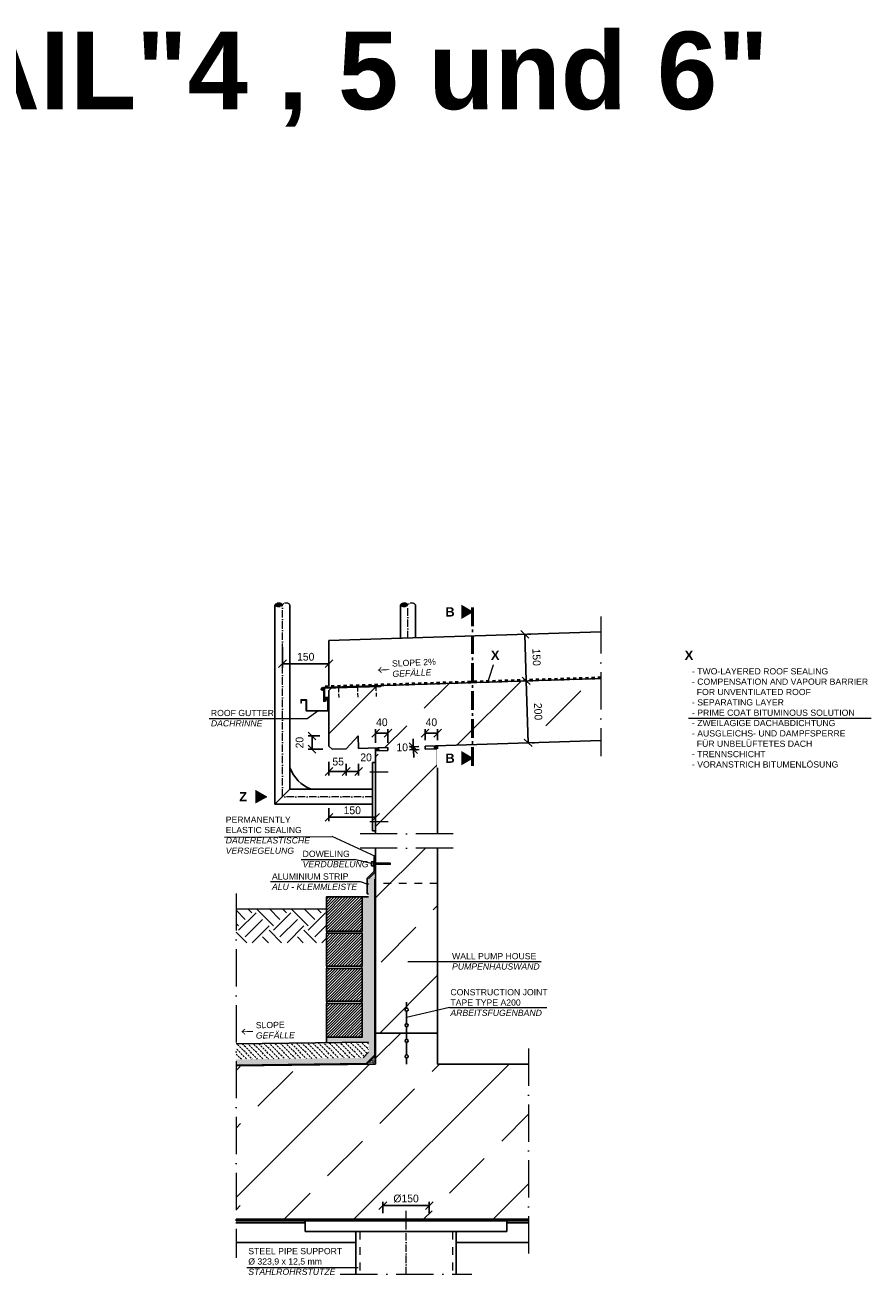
# Model space of a CAD drawing. Header units: millimetres. Extents: x 58700 to 76644, y 972 to 11123.
# Tile 274 of 285: x 63103 to 65830, y 7095 to 11123. Entities that reach past the tile are written whole.
import ezdxf

# ---------------------------------------------------------------- set-up
doc = ezdxf.new("R2010")
doc.units = ezdxf.units.MM
for name, pattern in [('ACAD_ISO10W100', [18, 12, -3, 0, -3]), ('JIS_02_1.0', [2, 1, -1]), ('MITTE2', [28.575, 19.05, -3.175, 3.175, -3.175])]:
    doc.linetypes.add(name, pattern=pattern)
doc.layers.add('0_0_1_im Papierbereich gezeichnet', color=7, linetype='Continuous')
doc.layers.add('Bemaßung', color=7, linetype='Continuous', lineweight=13)
doc.layers.add('Beschriftung', color=7, linetype='Continuous', lineweight=15)
doc.styles.add('LBB3.5M1000', font='isocp.shx', dxfattribs={"height": 3.5})
doc.dimstyles.new('DIN', dxfattribs={"dimtxt": 2.5, "dimasz": 2.5, "dimexe": 1.25, "dimexo": 0.625, "dimtad": 1, "dimtih": 1, "dimdec": 4, "dimdsep": 46, "dimlunit": 6, "dimtxsty": 'Standard', "dimcen": 2.5, "dimadec": 0, "dimazin": 0, "dimtfac": 1, "dimtdec": 4, "dimtmove": 0, "dimatfit": 3, "dimfxl": 0, "dimtvp": 1, "dimtolj": 1, "dimtzin": 0, "dimarcsym": 0})
pattern_1 = [(45, (27543.5, 66811.9), (-224.5064, 224.5064), []), (45, (27768, 66811.9), (-224.5064, 224.5064), [158.75, -79.375])]
pattern_2 = [(45, (151128.5, 66811.9), (-224.5064, 224.5064), []), (45, (151353, 66811.9), (-224.5064, 224.5064), [158.75, -79.375])]

# ---------------------------------------------------------------- blocks, each defined once
blk = doc.blocks.new('_Oblique')
at = {"color": 0, "linetype": 'ByBlock', "lineweight": -2}
blk.add_line((-0.5, -0.5), (0.5, 0.5), dxfattribs=at)
blk = doc.blocks.new('*D31')
at = {"layer": 'Bemaßung', "color": 0, "lineweight": -2, "transparency": 16777216}
for p, q in [((64256.2, 7294.8), (64256.2, 7331.2)), ((64256.2, 7318.7), (64406.2, 7318.7)), ((64406.2, 7294.8), (64406.2, 7331.2))]:
    blk.add_line(p, q, dxfattribs=at)
at = {"layer": 'DEFPOINTS', "color": 0, "transparency": 16777216}
for p in [(64406.2, 7318.7), (64256.2, 7274.8), (64406.2, 7274.8)]:
    blk.add_point(p, dxfattribs=at)
at = {"layer": 'Bemaßung', "color": 0, "lineweight": -2, "transparency": 16777216, "xscale": 25, "yscale": 25, "zscale": 25, "rotation": 180}
blk.add_blockref('_Oblique', (64256.2, 7318.7), dxfattribs=at)
at = {"layer": 'Bemaßung', "color": 0, "lineweight": -2, "transparency": 16777216, "xscale": 25, "yscale": 25, "zscale": 25}
blk.add_blockref('_Oblique', (64406.2, 7318.7), dxfattribs=at)
at = {"layer": 'Bemaßung', "color": 0, "transparency": 16777216, "insert": (64331.2, 7341.2), "char_height": 25, "attachment_point": 5}
blk.add_mtext('\\A1;%%c150', dxfattribs=at)
blk = doc.blocks.new('*D36')
at = {"layer": 'Bemaßung', "color": 0, "lineweight": -2, "transparency": 16777216}
for p, q in [((63932.7, 9118.1), (63932.7, 9052.3)), ((63932.7, 9064.8), (64082.7, 9064.8)), ((64082.7, 9093.9), (64082.7, 9052.3))]:
    blk.add_line(p, q, dxfattribs=at)
at = {"layer": 'DEFPOINTS', "color": 0, "transparency": 16777216}
for p in [(63932.7, 9138.1), (64082.7, 9113.9), (64082.7, 9064.8)]:
    blk.add_point(p, dxfattribs=at)
at = {"layer": 'Bemaßung', "color": 0, "lineweight": -2, "transparency": 16777216, "xscale": 25, "yscale": 25, "zscale": 25, "rotation": 180}
blk.add_blockref('_Oblique', (63932.7, 9064.8), dxfattribs=at)
at = {"layer": 'Bemaßung', "color": 0, "lineweight": -2, "transparency": 16777216, "xscale": 25, "yscale": 25, "zscale": 25}
blk.add_blockref('_Oblique', (64082.7, 9064.8), dxfattribs=at)
at = {"layer": 'Bemaßung', "color": 0, "transparency": 16777216, "insert": (64007.7, 9087.3), "char_height": 25, "attachment_point": 5}
blk.add_mtext('\\A1;150', dxfattribs=at)
blk = doc.blocks.new('*D37')
at = {"layer": 'Bemaßung', "color": 0, "lineweight": -2, "transparency": 16777216}
for p, q in [((64354.6, 8797.9), (64353.8, 8822.9)), ((64372.6, 8798.5), (64342.1, 8797.5)), ((64373, 8788.5), (64342.4, 8787.5)), ((64354.6, 8797.9), (64354.9, 8787.9)), ((64354.9, 8787.9), (64355.7, 8762.9))]:
    blk.add_line(p, q, dxfattribs=at)
at = {"layer": 'DEFPOINTS', "color": 0, "transparency": 16777216}
for p in [(64354.9, 8787.9), (64392.6, 8799.1), (64393, 8789.1)]:
    blk.add_point(p, dxfattribs=at)
at = {"layer": 'Bemaßung', "color": 0, "lineweight": -2, "transparency": 16777216, "xscale": 25, "yscale": 25, "zscale": 25}
for p, rotation in [((64354.6, 8797.9), 271.8477958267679), ((64354.9, 8787.9), 91.84779582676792)]:
    blk.add_blockref('_Oblique', p, dxfattribs=dict(at, rotation=rotation))
at = {"layer": 'Bemaßung', "color": 0, "transparency": 16777216, "insert": (64318.7, 8795.4), "char_height": 25, "attachment_point": 5}
blk.add_mtext('\\A1;10', dxfattribs=at)
blk = doc.blocks.new('*D38')
at = {"layer": 'Bemaßung', "color": 0, "lineweight": -2, "transparency": 16777216}
for p, q in [((64392.6, 8819.1), (64392.6, 8853.7)), ((64392.6, 8841.2), (64432.9, 8841.2)), ((64432.9, 8819.1), (64432.9, 8853.7))]:
    blk.add_line(p, q, dxfattribs=at)
at = {"layer": 'DEFPOINTS', "color": 0, "transparency": 16777216}
for p in [(64432.9, 8841.2), (64392.6, 8799.1), (64432.9, 8799.1)]:
    blk.add_point(p, dxfattribs=at)
at = {"layer": 'Bemaßung', "color": 0, "lineweight": -2, "transparency": 16777216, "xscale": 25, "yscale": 25, "zscale": 25, "rotation": 180}
blk.add_blockref('_Oblique', (64392.6, 8841.2), dxfattribs=at)
at = {"layer": 'Bemaßung', "color": 0, "lineweight": -2, "transparency": 16777216, "xscale": 25, "yscale": 25, "zscale": 25}
blk.add_blockref('_Oblique', (64432.9, 8841.2), dxfattribs=at)
at = {"layer": 'Bemaßung', "color": 0, "transparency": 16777216, "insert": (64412.8, 8876.2), "char_height": 25, "attachment_point": 5}
blk.add_mtext('\\A1;40', dxfattribs=at)
blk = doc.blocks.new('*D39')
at = {"layer": 'Bemaßung', "color": 0, "lineweight": -2, "transparency": 16777216}
for p, q in [((64232.9, 8810.3), (64232.9, 8853.7)), ((64232.9, 8841.2), (64272.8, 8841.2)), ((64272.8, 8810.3), (64272.8, 8853.7))]:
    blk.add_line(p, q, dxfattribs=at)
at = {"layer": 'DEFPOINTS', "color": 0, "transparency": 16777216}
for p in [(64272.8, 8841.2), (64232.9, 8790.3), (64272.8, 8790.3)]:
    blk.add_point(p, dxfattribs=at)
at = {"layer": 'Bemaßung', "color": 0, "lineweight": -2, "transparency": 16777216, "xscale": 25, "yscale": 25, "zscale": 25, "rotation": 180}
blk.add_blockref('_Oblique', (64232.9, 8841.2), dxfattribs=at)
at = {"layer": 'Bemaßung', "color": 0, "lineweight": -2, "transparency": 16777216, "xscale": 25, "yscale": 25, "zscale": 25}
blk.add_blockref('_Oblique', (64272.8, 8841.2), dxfattribs=at)
at = {"layer": 'Bemaßung', "color": 0, "transparency": 16777216, "insert": (64253.1, 8876.2), "char_height": 25, "attachment_point": 5}
blk.add_mtext('\\A1;40', dxfattribs=at)
blk = doc.blocks.new('*D40')
at = {"layer": 'Bemaßung', "color": 0, "lineweight": -2, "transparency": 16777216}
for p, q in [((64718.4, 9009.7), (64724.8, 8809.8)), ((64738.4, 9010.4), (64730.9, 9010.1)), ((64744.8, 8810.5), (64737.3, 8810.3))]:
    blk.add_line(p, q, dxfattribs=at)
at = {"layer": 'DEFPOINTS', "color": 0, "transparency": 16777216}
for p in [(64718.4, 9009.7), (64724.8, 8809.8), (64724.8, 8809.8)]:
    blk.add_point(p, dxfattribs=at)
at = {"layer": 'Bemaßung', "color": 0, "lineweight": -2, "transparency": 16777216, "xscale": 25, "yscale": 25, "zscale": 25}
for p, rotation in [((64718.4, 9009.7), 91.84779582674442), ((64724.8, 8809.8), 271.8477958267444)]:
    blk.add_blockref('_Oblique', p, dxfattribs=dict(at, rotation=rotation))
at = {"layer": 'Bemaßung', "color": 0, "transparency": 16777216, "insert": (64757, 8910.9), "char_height": 25, "attachment_point": 5, "rotation": 271.8478}
blk.add_mtext('\\A1;200', dxfattribs=at)
blk = doc.blocks.new('*D41')
at = {"layer": 'Bemaßung', "color": 0, "lineweight": -2, "transparency": 16777216}
for p, q in [((64718.4, 9009.7), (64713.6, 9159.7)), ((64733.5, 9160.3), (64726, 9160.1)), ((64738.4, 9010.4), (64730.9, 9010.1))]:
    blk.add_line(p, q, dxfattribs=at)
at = {"layer": 'DEFPOINTS', "color": 0, "transparency": 16777216}
for p in [(64713.6, 9159.7), (64713.6, 9159.7), (64718.4, 9009.7)]:
    blk.add_point(p, dxfattribs=at)
at = {"layer": 'Bemaßung', "color": 0, "lineweight": -2, "transparency": 16777216, "xscale": 25, "yscale": 25, "zscale": 25}
for p, rotation in [((64713.6, 9159.7), 91.84779582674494), ((64718.4, 9009.7), 271.8477958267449)]:
    blk.add_blockref('_Oblique', p, dxfattribs=dict(at, rotation=rotation))
at = {"layer": 'Bemaßung', "color": 0, "transparency": 16777216, "insert": (64751.6, 9085.9), "char_height": 25, "attachment_point": 5, "rotation": 271.8478}
blk.add_mtext('\\A1;150', dxfattribs=at)
blk = doc.blocks.new('*D42')
at = {"layer": 'Bemaßung', "color": 0, "lineweight": -2, "transparency": 16777216}
for p, q in [((64082.7, 8599.1), (64082.7, 8557.5)), ((64232.9, 8599.1), (64232.9, 8557.5)), ((64082.7, 8570), (64232.9, 8570))]:
    blk.add_line(p, q, dxfattribs=at)
at = {"layer": 'DEFPOINTS', "color": 0, "transparency": 16777216}
for p in [(64082.7, 8799.1), (64232.9, 8799.1), (64232.9, 8570)]:
    blk.add_point(p, dxfattribs=at)
at = {"layer": 'Bemaßung', "color": 0, "lineweight": -2, "transparency": 16777216, "xscale": 25, "yscale": 25, "zscale": 25, "rotation": 180}
blk.add_blockref('_Oblique', (64082.7, 8570), dxfattribs=at)
at = {"layer": 'Bemaßung', "color": 0, "lineweight": -2, "transparency": 16777216, "xscale": 25, "yscale": 25, "zscale": 25}
blk.add_blockref('_Oblique', (64232.9, 8570), dxfattribs=at)
at = {"layer": 'Bemaßung', "color": 0, "transparency": 16777216, "insert": (64157.8, 8592.5), "char_height": 25, "attachment_point": 5}
blk.add_mtext('\\A1;150', dxfattribs=at)
blk = doc.blocks.new('*D43')
at = {"layer": 'Bemaßung', "color": 0, "lineweight": -2, "transparency": 16777216}
for p, q in [((64082.7, 8749.1), (64082.7, 8705.2)), ((64082.7, 8717.7), (64138, 8717.7)), ((64138, 8740.9), (64138, 8705.2))]:
    blk.add_line(p, q, dxfattribs=at)
at = {"layer": 'DEFPOINTS', "color": 0, "transparency": 16777216}
for p in [(64082.7, 8799.1), (64138, 8790.9), (64138, 8717.7)]:
    blk.add_point(p, dxfattribs=at)
at = {"layer": 'Bemaßung', "color": 0, "lineweight": -2, "transparency": 16777216, "xscale": 25, "yscale": 25, "zscale": 25, "rotation": 180}
blk.add_blockref('_Oblique', (64082.7, 8717.7), dxfattribs=at)
at = {"layer": 'Bemaßung', "color": 0, "lineweight": -2, "transparency": 16777216, "xscale": 25, "yscale": 25, "zscale": 25}
blk.add_blockref('_Oblique', (64138, 8717.7), dxfattribs=at)
at = {"layer": 'Bemaßung', "color": 0, "transparency": 16777216, "insert": (64112.3, 8749.5), "char_height": 25, "attachment_point": 5}
blk.add_mtext('\\A1;55', dxfattribs=at)
blk = doc.blocks.new('*D44')
at = {"layer": 'Bemaßung', "color": 0, "lineweight": -2, "transparency": 16777216}
for p, q in [((64138, 8742.2), (64138, 8705.2)), ((64178, 8742.2), (64178, 8705.2)), ((64178, 8717.7), (64138, 8717.7))]:
    blk.add_line(p, q, dxfattribs=at)
at = {"layer": 'DEFPOINTS', "color": 0, "transparency": 16777216}
for p in [(64138, 8792.2), (64178, 8792.2), (64138, 8717.7)]:
    blk.add_point(p, dxfattribs=at)
at = {"layer": 'Bemaßung', "color": 0, "lineweight": -2, "transparency": 16777216, "xscale": 25, "yscale": 25, "zscale": 25, "rotation": 180}
blk.add_blockref('_Oblique', (64138, 8717.7), dxfattribs=at)
at = {"layer": 'Bemaßung', "color": 0, "lineweight": -2, "transparency": 16777216, "xscale": 25, "yscale": 25, "zscale": 25}
blk.add_blockref('_Oblique', (64178, 8717.7), dxfattribs=at)
at = {"layer": 'Bemaßung', "color": 0, "transparency": 16777216, "insert": (64202.3, 8763), "char_height": 25, "attachment_point": 5}
blk.add_mtext('\\A1;20', dxfattribs=at)
blk = doc.blocks.new('*D45')
at = {"layer": 'Bemaßung', "color": 0, "lineweight": -2, "transparency": 16777216}
for p, q in [((64052.7, 8832.2), (64015.5, 8832.2)), ((64028, 8832.2), (64028, 8789.5)), ((64063, 8789.5), (64015.5, 8789.5))]:
    blk.add_line(p, q, dxfattribs=at)
at = {"layer": 'DEFPOINTS', "color": 0, "transparency": 16777216}
for p in [(64082.7, 8832.2), (64028, 8789.5), (64093, 8789.5)]:
    blk.add_point(p, dxfattribs=at)
at = {"layer": 'Bemaßung', "color": 0, "lineweight": -2, "transparency": 16777216, "xscale": 25, "yscale": 25, "zscale": 25}
for p, rotation in [((64028, 8832.2), 90), ((64028, 8789.5), 270)]:
    blk.add_blockref('_Oblique', p, dxfattribs=dict(at, rotation=rotation))
at = {"layer": 'Bemaßung', "color": 0, "transparency": 16777216, "insert": (63988, 8810.8), "char_height": 25, "attachment_point": 5, "rotation": 90}
blk.add_mtext('\\A1;20', dxfattribs=at)

msp = doc.modelspace()

# ---------------------------------------------------------------- hatches: boundary and pattern name
at = {"linetype": 'MITTE2', "lineweight": 9}
h = msp.add_hatch(dxfattribs=at)
h.set_pattern_fill('ANSI31', color=253, scale=0.5)
h.set_pattern_definition([(45, (3175.6349, 416.1536), (-1.122532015, 1.122532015), [])])
h.paths.add_polyline_path([(63908.54573, 9254.87038), (63932.69573, 9254.87038, 0.4781130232)])
h.paths.add_polyline_path([(63932.69573, 9254.87038), (63908.54573, 9254.87038, 0.4781130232)])
h = msp.add_hatch(dxfattribs=at)
h.set_pattern_fill('ANSI31', color=253, scale=0.5)
h.set_pattern_definition([(45, (3580.1334, 416.1536), (-1.122532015, 1.122532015), [])])
h.paths.add_polyline_path([(64313.04421, 9254.87038), (64337.19421, 9254.87038, 0.4781130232)])
h.paths.add_polyline_path([(64337.19421, 9254.87038), (64313.04421, 9254.87038, 0.4781130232)])
at = {"lineweight": 13}
h = msp.add_hatch(dxfattribs=at)
h.set_pattern_fill('ANSI33', color=256, scale=50, style=0)
h.set_pattern_definition([(45, (149028.05, 43944.08), (-224.5064, 224.5064), []), (45, (149252.55, 43944.08), (-224.5064, 224.5064), [158.75, -79.375])])
h.paths.add_polyline_path([(64249.82617, 8994.62907), (64249.9229, 8991.63063), (64089.46638, 8986.4541), (64082.69573, 8979.23203), (64082.69573, 8799.13838), (64093.01298, 8789.46602), (64137.98958, 8790.91703), (64176.67899, 8832.18601), (64177.96878, 8792.20681), (64272.91938, 8795.27004), (64273.24182, 8785.27524), (64272.93498, 8785.26534), (64232.93498, 8770.26274), (64232.93498, 8516.29012), (64432.93498, 8516.29012), (64432.93498, 8790.42715), (64393.17942, 8789.14458), (64392.85698, 8799.13938), (64959.39747, 8817.41672), (64959.39747, 9017.52077)])
h = msp.add_hatch(color=256)
h.dxf.hatch_style = 1
h.paths.add_polyline_path([(64242.60733, 8794.29213), (64232.93498, 8793.98009), (64232.93498, 8783.97489), (64242.92978, 8784.29733)])
h = msp.add_hatch(color=256)
h.dxf.hatch_style = 1
h.paths.add_polyline_path([(64432.93498, 8800.43235), (64422.61773, 8800.0995), (64422.94018, 8790.1047), (64432.93498, 8790.42715)])
h = msp.add_hatch(dxfattribs=at)
h.set_pattern_fill('ANSI33', color=256, scale=50, style=0)
h.set_pattern_definition(pattern_1)
edge = h.paths.add_edge_path()
edge.add_line((64432.93498, 8471.00446), (64232.93498, 8471.00446))
edge.add_line((64232.93498, 8471.00446), (64232.93498, 8099.67753))
edge.add_arc((64310.78336, 7544.04132), 561.06325, 77.42516904, 97.97560922, ccw=False)
edge.add_line((64432.93498, 8091.64606), (64432.93498, 8471.00446))
for color, points in [(250, [(64232.92758, 8444.13684), (64227.92758, 8444.13684), (64227.92758, 8396.20791), (64205.50413, 8373.78445), (64205.50413, 8323.78445), (64210.50468, 8323.78451), (64210.50413, 8371.71338), (64232.92758, 8394.13684)]), (256, [(64232.92732, 8444.13671), (64231.67936, 8445.58462), (64231.36439, 8444.68226), (64231.04942, 8443.77989)]), (254, [(63782.93498, 7789.857), (63782.93498, 7784.85637), (64194.69898, 7790.09053), (64215.51056, 7810.90211), (64215.50415, 8369.64234), (64232.92795, 8387.06614), (64229.39242, 8390.60167), (64210.50413, 8371.71338), (64210.51054, 7812.97316), (64192.60189, 7795.06451)]), (250, [(63782.93498, 7784.85637), (63782.93498, 7774.85558), (64198.89365, 7780.14307), (64225.51061, 7806.76003), (64225.5042, 8365.50025), (64232.92811, 8372.92416), (64225.85704, 8379.99523), (64215.50415, 8369.64234), (64215.51056, 7810.90211), (64194.69898, 7790.09053)]), (253, [(63782.93498, 7771.37795), (63782.93498, 7768.95395), (64203.67072, 7774.42101), (64232.93465, 7803.68494), (64232.92811, 8372.92416), (64230.50414, 8370.50019), (64230.51063, 7804.68898), (64202.65344, 7776.83179)]), (254, [(63782.93498, 7774.85558), (63782.93498, 7771.37795), (64202.65344, 7776.83179), (64230.51063, 7804.68898), (64230.50414, 8370.50019), (64225.5042, 8365.50025), (64225.51061, 7806.76003), (64198.89365, 7780.14307)])]:
    msp.add_hatch(color=color).paths.add_polyline_path(points)
h = msp.add_hatch(dxfattribs=at)
h.set_pattern_fill('ANSI31', color=256, scale=0.4, style=0)
h.set_pattern_definition([(45, (46514.8569, -1738.3126), (-0.89802561, 0.89802561), [])])
h.paths.add_polyline_path([(64227.92758, 8418.60219), (64280.43525, 8418.60219), (64280.43525, 8421.74255), (64227.92758, 8421.74255)])
h = msp.add_hatch(color=0)
edge = h.paths.add_edge_path()
edge.add_arc((64208.01812, 8354.88995), 1.21198, 0, 360)
h = msp.add_hatch(dxfattribs=at)
h.set_pattern_fill('ANSI31', color=0, scale=2, style=0)
h.set_pattern_definition([(45, (53271.4395, 1885.2426), (-4.490128, 4.490128), [])])
h.paths.add_polyline_path([(64189.50753, 8313.31713), (64074.50753, 8313.31713), (64074.50753, 8203.31713), (64189.50753, 8203.31713)])
h = msp.add_hatch()
h.set_pattern_fill('AR-SAND', color=256, scale=0.2, style=0)
h.paths.add_polyline_path([(64210.5048, 8313.31713), (64189.50753, 8313.31713), (64189.50753, 8200.31713), (64189.50753, 8087.31713), (64189.50753, 7974.31713), (64189.50753, 7861.31713), (64074.50753, 7861.31713), (64074.50753, 7843.7533), (64210.51016, 7845.5707)])
h = msp.add_hatch()
h.set_pattern_fill('EARTH', color=253, scale=12.5, angle=45, style=0)
h.set_pattern_definition([(135, (89609.51, 45824.58), (-7e-15, 112.2532), [79.375, -79.375]), (135, (89630.56, 45845.63), (-7e-15, 112.2532), [79.375, -79.375]), (135, (89651.61, 45866.675), (-7e-15, 112.2532), [79.375, -79.375]), (45, (89651.61, 45880.71), (112.2532, 7e-15), [79.375, -79.375]), (45, (89630.56, 45901.754), (112.2532, 7e-15), [79.375, -79.375]), (45, (89609.51, 45922.8), (112.2532, 7e-15), [79.375, -79.375])])
h.paths.add_polyline_path([(64074.50753, 8165.71495), (64074.50753, 8274.80274), (63782.93498, 8274.80257), (63782.93498, 8165.71478)])
h = msp.add_hatch(dxfattribs=at)
h.set_pattern_fill('ANSI31', color=0, scale=2, style=0)
h.set_pattern_definition([(45, (53271.4395, 1772.2426), (-4.490128, 4.490128), [])])
h.paths.add_polyline_path([(64189.50753, 8196.31713), (64074.50753, 8196.31713), (64074.50753, 8090.31713), (64189.50753, 8090.31713)])
h = msp.add_hatch(dxfattribs=at)
h.set_pattern_fill('ANSI33', color=256, scale=50, style=0)
h.set_pattern_definition(pattern_1)
h.paths.add_polyline_path([(64432.93498, 8091.64606, 0.0899093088), (64232.93498, 8099.67753), (64232.93498, 7874.80127), (64332.93498, 7874.80127), (64332.93498, 7894.97421, -0.4142135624), (64327.93498, 7899.97421, -0.4142135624), (64332.93498, 7904.97421), (64332.93498, 7944.97421, -0.4142135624), (64327.93498, 7949.97421, -1), (64337.93498, 7949.97421, -0.4142135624), (64332.93498, 7944.97421), (64332.93498, 7904.97421, -0.4142135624), (64337.93498, 7899.97421, -0.4142135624), (64332.93498, 7894.97421), (64332.93498, 7874.80127), (64432.93498, 7874.80127)])
h = msp.add_hatch(dxfattribs=at)
h.set_pattern_fill('ANSI31', color=0, scale=2, style=0)
h.set_pattern_definition([(45, (53271.4395, 1659.2426), (-4.490128, 4.490128), [])])
h.paths.add_polyline_path([(64189.50753, 8083.31713), (64074.50753, 8083.31713), (64074.50753, 7977.31713), (64189.50753, 7977.31713)])
h = msp.add_hatch(dxfattribs=at)
h.set_pattern_fill('ANSI31', color=0, scale=2, style=0)
h.set_pattern_definition([(45, (53271.4395, 1546.2426), (-4.490128, 4.490128), [])])
h.paths.add_polyline_path([(64189.50753, 7970.31713), (64074.50753, 7970.31713), (64074.50753, 7861.31713), (64189.50753, 7861.31713)])
h = msp.add_hatch(dxfattribs=at)
h.set_pattern_fill('ANSI33', color=256, scale=50, style=0)
h.set_pattern_definition([(45, (-55752.3, -2632.45), (-224.5064, 224.5064), []), (45, (-55527.8, -2632.45), (-224.5064, 224.5064), [158.75, -79.375])])
h.paths.add_polyline_path([(64327.93498, 7799.62834, -0.4142135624), (64332.93498, 7804.62834), (64332.93498, 7844.62834, -0.4142135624), (64327.93498, 7849.62834, -1), (64337.93498, 7849.62834, -0.4142135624), (64332.93498, 7844.62834), (64332.93498, 7804.62834, -0.4142135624), (64337.93498, 7799.62834, -1)], flags=16)
edge = h.paths.add_edge_path()
edge.add_line((64725.69421, 7274.80127), (64725.69421, 7774.80127))
edge.add_line((64725.69421, 7774.80127), (64432.93498, 7774.80127))
edge.add_line((64432.93498, 7774.80127), (64432.93498, 7874.80127))
edge.add_line((64432.93498, 7874.80127), (64232.93498, 7874.80127))
edge.add_line((64232.93498, 7874.80127), (64232.93498, 7774.80127))
edge.add_line((64232.93498, 7774.80127), (63796.78167, 7768.97294))
edge.add_arc((64310.78336, 7544.04132), 561.06325, 156.3653939, 160.18636689)
edge.add_line((63782.93498, 7734.22032), (63782.93498, 7353.86232))
edge.add_arc((64310.78336, 7544.04132), 561.06325, 199.81363311, 208.67721757)
edge.add_line((63818.54179, 7274.80127), (64725.69421, 7274.80127))
h = msp.add_hatch(dxfattribs=at)
h.set_pattern_fill('BETON_UNBEWEHRT', color=256, scale=50, angle=90, pattern_type=2)
h.set_pattern_definition([(135, (-1e-11, -74.902), (-8.8388348, -8.8388348), [6.25, -3.125])])
h.paths.add_polyline_path([(64210.51016, 7845.5707), (63782.93498, 7839.857), (63782.93498, 7789.857), (64192.60189, 7795.06451), (64210.51054, 7812.97316)])
h = msp.add_hatch()
h.set_pattern_fill('AR-SAND', color=256, scale=0.05, style=0)
h.set_pattern_definition([(37.5, (50426.4966, -1738.3126), (-0.08000156, 2.44706619), [0, -1.9304, 0, -2.159, 0, -2.06375]), (7.5, (50426.4966, -1738.3126), (2.2476164, 3.5841255), [0, -1.0414, 0, -1.7399, 0, -0.66675]), (327.5, (50424.9345, -1738.3126), (3.95496185, 0.00718592), [0, -0.635, 0, -2.286, 0, -2.9845]), (317.5, (50424.9345, -1738.3126), (3.81778226, 1.1146466), [0, -0.3175, 0, -1.4986, 0, -1.7145])])
h.paths.add_polyline_path([(64232.93465, 7803.68494), (64203.67072, 7774.42101), (64232.93498, 7774.80127)])
h = msp.add_hatch(dxfattribs=at)
h.set_pattern_fill('ANSI33', color=256, scale=50, style=0)
h.set_pattern_definition(pattern_2)
edge = h.paths.add_edge_path()
edge.add_line((63782.93498, 7768.78791), (63782.93498, 7734.22032))
edge.add_arc((64310.78336, 7544.04132), 561.06325, 156.3653939, 160.18636689, ccw=False)
edge.add_line((63796.78167, 7768.97294), (63782.93498, 7768.78791))
h = msp.add_hatch(dxfattribs=at)
h.set_pattern_fill('ANSI33', color=256, scale=50, style=0)
h.set_pattern_definition(pattern_2)
edge = h.paths.add_edge_path()
edge.add_line((63782.93498, 7353.86232), (63782.93498, 7274.80127))
edge.add_line((63782.93498, 7274.80127), (63818.54179, 7274.80127))
edge.add_arc((64310.78336, 7544.04132), 561.06325, 199.81363311, 208.67721757, ccw=False)
h = msp.add_hatch()
h.set_pattern_fill('ANSI31', color=256, angle=90)
h.set_pattern_definition([(135, (-1e-11, -83.7406), (-2.24506403, -2.24506403), [])])
h.paths.add_polyline_path([(64256.15963, 7274.80127), (63782.93498, 7274.80127), (63782.93498, 7269.80127), (64256.15963, 7269.80127)])
h.paths.add_polyline_path([(64725.69421, 7274.80127), (64406.15963, 7274.80127), (64406.15963, 7269.80127), (64725.69421, 7269.80127)])
h = msp.add_hatch(color=256)
h.dxf.hatch_style = 1
h.paths.add_polyline_path([(64006.15963, 7265.80127), (64002.15963, 7269.80127), (64006.15963, 7269.80127)])
h = msp.add_hatch(color=256)
h.dxf.hatch_style = 1
h.paths.add_polyline_path([(64656.15963, 7265.80127), (64660.15963, 7269.80127), (64656.15963, 7269.80127)])
h = msp.add_hatch(color=256)
h.dxf.hatch_style = 1
h.paths.add_polyline_path([(64169.20963, 7230.80127), (64165.20963, 7234.80127), (64169.20963, 7234.80127)])
h = msp.add_hatch(color=256)
h.dxf.hatch_style = 1
h.paths.add_polyline_path([(64493.10963, 7230.80127), (64497.10963, 7234.80127), (64493.10963, 7234.80127)])
at = {"layer": 'Beschriftung'}
h = msp.add_hatch(color=256, dxfattribs=at)
h.dxf.hatch_style = 1
h.paths.add_polyline_path([(64545.80675, 9232.04344), (64503.38296, 9207.55006), (64503.38296, 9256.53683)])
h = msp.add_hatch(color=256, dxfattribs=at)
h.dxf.hatch_style = 1
h.paths.add_polyline_path([(64545.80675, 8760.49086), (64503.38296, 8735.99747), (64503.38296, 8784.98425)])
h = msp.add_hatch(color=256, dxfattribs=at)
h.dxf.hatch_style = 1
h.paths.add_polyline_path([(63880.72278, 8636.38436), (63838.29898, 8611.89098), (63838.29898, 8660.87775)])

# ---------------------------------------------------------------- linework, layer by layer
for p, q in [((63908.54573, 8612.23436), (63908.54573, 9254.87038)), ((63956.84573, 8660.53436), (63956.84573, 9254.87038)), ((64313.04421, 9146.74661), (64313.04421, 9254.87038)), ((64361.34421, 9148.30483), (64361.34421, 9254.87038)), ((64082.69573, 9139.31527), (64959.39747, 9167.59881)), ((64082.69573, 8992.23879), (64082.69573, 9139.31527)), ((64082.69573, 8979.23203), (64089.46638, 8986.4541)), ((64959.39747, 9017.52077), (64092.36808, 8989.54927)), ((64112.5812, 8987.19981), (64112.48447, 8990.19825)), ((64115.57964, 8987.29655), (64115.48291, 8990.29499)), ((64174.08328, 8989.18395), (64173.98654, 8992.18239)), ((64177.08172, 8989.28068), (64176.98498, 8992.27912)), ((64233.40244, 8991.09766), (64233.3057, 8994.0961)), ((64236.40088, 8991.1944), (64236.30414, 8994.19284)), ((64082.69573, 8799.13838), (64082.69573, 8979.23203)), ((64176.67899, 8832.18601), (64137.98958, 8790.91703)), ((64177.96878, 8792.20681), (64176.67899, 8832.18601)), ((64082.69573, 8799.13838), (64093.01298, 8789.46602)), ((64093.01298, 8789.46602), (64137.98958, 8790.91703)), ((64177.96878, 8792.20681), (64272.61253, 8795.26014)), ((64232.93498, 8516.29012), (64232.93498, 8793.98009)), ((64232.93498, 8783.97489), (64272.91418, 8785.26467)), ((64242.92978, 8784.29733), (64242.60733, 8794.29213)), ((64272.91418, 8785.26467), (64272.59173, 8795.25947)), ((64272.61253, 8795.26014), (64272.93498, 8785.26534)), ((64959.39747, 8817.41672), (64392.63333, 8799.13217)), ((64392.63333, 8799.13217), (64392.95578, 8789.13737)), ((64392.95578, 8789.13737), (64432.93498, 8790.42715)), ((64422.61773, 8800.0995), (64422.94018, 8790.1047)), ((64432.93498, 8516.29012), (64432.93498, 8800.43235)), ((64232.93498, 8746.38436), (64222.93498, 8746.38436)), ((64222.93498, 8746.38436), (64222.93498, 8526.38436)), ((63956.84573, 8660.53436), (63908.54573, 8612.23436)), ((63956.84573, 8660.53436), (64222.93498, 8660.53436)), ((63908.54573, 8612.23436), (64222.93498, 8612.23436)), ((64232.93498, 8526.38436), (64222.93498, 8526.38436)), ((64232.93498, 7774.80127), (64232.93498, 8471.00446)), ((64432.93498, 7774.80127), (64432.93498, 8471.00446)), ((64332.93498, 7974.80127), (64332.93498, 7954.97421)), ((64332.93498, 7944.97421), (64332.93498, 7904.97421)), ((64432.93498, 7874.80127), (64232.93498, 7874.80127)), ((64332.93498, 7894.97421), (64332.93498, 7854.62834)), ((63782.93498, 7839.857), (64210.51016, 7845.5707)), ((64332.93498, 7844.62834), (64332.93498, 7804.62834)), ((64332.93498, 7794.62834), (64332.93498, 7774.80127)), ((63782.93498, 7768.78791), (64232.93498, 7774.80127)), ((64432.93498, 7774.80127), (64725.69421, 7774.80127)), ((63782.81974, 7262.80127), (64006.15963, 7262.80127)), ((63782.93498, 7274.80127), (64725.69421, 7274.80127)), ((63782.93498, 7269.80127), (64725.69421, 7269.80127)), ((64006.15963, 7234.80127), (64006.15963, 7269.80127)), ((64256.15963, 7269.80127), (64256.15963, 7274.80127)), ((64406.15963, 7269.80127), (64406.15963, 7274.80127)), ((64656.15963, 7269.80127), (64656.15963, 7234.80127)), ((64656.15963, 7262.80127), (64725.69421, 7262.80127)), ((64656.15963, 7234.80127), (64006.15963, 7234.80127)), ((64169.20963, 7234.80127), (64169.20963, 7097.51177)), ((64493.10963, 7234.80127), (64493.10963, 7097.51177)), ((63782.93498, 7199.80127), (64169.20963, 7199.80127)), ((64493.10963, 7199.80127), (64725.69421, 7199.80127))]:
    msp.add_line(p, q)
at = {"linetype": 'ACAD_ISO10W100', "lineweight": 18, "ltscale": 2}
for p, q in [((63932.69573, 8636.38436), (63932.69573, 9254.87038)), ((64337.19421, 9147.52572), (64337.19421, 9254.87038)), ((64222.93498, 8636.38436), (63932.69573, 8636.38436)), ((64331.15963, 7097.51177), (64331.15963, 7302.7846))]:
    msp.add_line(p, q, dxfattribs=at)
at = {"linetype": 'ACAD_ISO10W100', "lineweight": 18, "ltscale": 10}
for p, q in [((64959.39747, 9217.59881), (64959.39747, 8767.41672)), ((64482.93498, 8516.29012), (64182.93498, 8516.29012)), ((64482.93498, 8471.00446), (64182.93498, 8471.00446)), ((63782.93498, 8324.80257), (63782.93498, 7149.80127)), ((64725.69421, 7824.80127), (64725.69421, 7149.80127)), ((64119.20963, 7097.51177), (64543.10963, 7097.51177))]:
    msp.add_line(p, q, dxfattribs=at)
at = {"color": 0, "lineweight": 9}
for p, q in [((64615.3356, 9070.33683), (64594.92432, 9007.76333)), ((64012.42425, 8888.17262, -475.00001), (64046.86801, 8913.69039, -475.00001)), ((65830.15039, 8888.48536), (65241.62485, 8888.48536)), ((64232.92729, 8444.13684), (64093.41219, 8508.43956, -475.00001)), ((64222.98477, 8420.27612, -475.00001), (64165.40907, 8434.49891, -475.00001)), ((64182.69613, 8363.58951, -475.00001), (64208.01812, 8354.88995, -475.00001)), ((64471.73739, 7956.5824, -475.00001), (64332.93498, 7924.97421))]:
    msp.add_line(p, q, dxfattribs=at)
at = {"linetype": 'JIS_02_1.0', "lineweight": 50, "ltscale": 10}
for p in [(64057.27656, 8979.82692), (64959.39747, 9019.52181)]:
    msp.add_line(p, (64067.5155, 8990.74854), dxfattribs=at)
at = {"linetype": 'ACAD_ISO10W100', "lineweight": 9}
for p, q in [((64115.09804, 8955.7053), (64113.87075, 8993.74745)), ((64176.60011, 8957.68944), (64175.37282, 8995.73159)), ((64235.91927, 8959.60315), (64234.69198, 8997.6453))]:
    msp.add_line(p, q, dxfattribs=at)
at = {"color": 253, "linetype": 'ACAD_ISO10W100', "lineweight": 18, "ltscale": 5}
for p, q in [((64213.95607, 8716.38436), (64273.01722, 8716.38436)), ((64213.95607, 8556.38436), (64273.01722, 8556.38436))]:
    msp.add_line(p, q, dxfattribs=at)
at = {"color": 250}
for p, q in [((64232.92758, 8444.13684), (64227.92758, 8444.13684)), ((64227.92758, 8444.13684), (64227.92758, 8396.20791)), ((64232.92758, 8394.13684), (64232.92758, 8444.13684)), ((64227.92758, 8396.20791), (64205.50413, 8373.78445)), ((64232.92758, 8394.13684), (64210.50413, 8371.71338)), ((64205.50413, 8373.78445), (64205.50413, 8323.78445)), ((64205.50413, 8323.78445), (64210.50468, 8323.78451))]:
    msp.add_line(p, q, dxfattribs=at)
at = {"linetype": 'JIS_02_1.0', "lineweight": 18, "ltscale": 25}
for p, q in [((64432.93498, 8357.15774), (64232.93498, 8357.15774)), ((64181.70963, 7234.80127), (64181.70963, 7097.51177)), ((64480.60963, 7234.80127), (64480.60963, 7097.51177))]:
    msp.add_line(p, q, dxfattribs=at)
at = {"color": 0}
for p, q in [((64189.50753, 8313.31713), (64210.5048, 8313.31713)), ((64074.50753, 7861.31713), (64074.50753, 7843.7533))]:
    msp.add_line(p, q, dxfattribs=at)
at = {"color": 253, "linetype": 'ACAD_ISO10W100', "lineweight": 13, "ltscale": 25}
msp.add_line((63782.93498, 8274.80257), (64074.50753, 8274.80257), dxfattribs=at)
at = {"color": 254}
msp.add_line((64210.51054, 7812.97316), (64192.60189, 7795.06451), dxfattribs=at)
at = {"color": 253}
for p, q in [((64230.51063, 7804.68898), (64202.65344, 7776.83179)), ((64232.93498, 7803.68527), (64203.67072, 7774.42101))]:
    msp.add_line(p, q, dxfattribs=at)
msp.add_lwpolyline([(64068.36679, 8946.6185), (64068.36679, 8985.7734), (64249.9229, 8991.63063), (64249.82617, 8994.62907), (64065.78664, 8988.69172), (64065.78664, 8943.9185), (64071.43635, 8943.93925), (64076.07345, 8952.6185), (64073.37345, 8952.6185), (64069.87345, 8946.6185), (64068.36445, 8946.6185)])
for points in [[(64078.76895, 8913.64095), (64010.16895, 8913.64095), (64010.16895, 8948.64095), (63992.76895, 8948.64095), (63992.76895, 8937.94095), (63993.46895, 8937.94095), (63993.46895, 8947.94095), (64009.46895, 8947.94095), (64009.46895, 8912.94095), (64079.46895, 8912.94095), (64079.46895, 8955.64095), (64068.76895, 8955.64095), (64068.76895, 8946.94095), (64069.46895, 8946.94095), (64069.46895, 8954.94095), (64078.76895, 8954.94095)], [(64006.15963, 7265.80127), (64006.15963, 7269.80127), (64002.15963, 7269.80127)], [(64656.15963, 7265.80127), (64656.15963, 7269.80127), (64660.15963, 7269.80127)], [(64169.20963, 7230.80127), (64169.20963, 7234.80127), (64165.20963, 7234.80127)], [(64493.10963, 7230.80127), (64493.10963, 7234.80127), (64497.10963, 7234.80127)]]:
    msp.add_lwpolyline(points, close=True)
at = {"color": 0, "lineweight": 9, "elevation": -475.00001}
for points in [[(63696.15111, 8888.17262), (64012.42425, 8888.17262)], [(63745.43017, 8506.49446), (64093.41219, 8508.43956)], [(63992.78478, 8434.49891), (64165.40907, 8434.49891)], [(63893.92165, 8363.58951), (64182.69613, 8363.58951)], [(64336.7729, 8104.9885), (64766.83199, 8104.9885)], [(64471.73739, 7956.5824), (64784.91633, 7956.5824)], [(63818.15022, 7119.24035), (64176.88636, 7119.22585)]]:
    msp.add_lwpolyline(points, dxfattribs=at)
at = {"color": 253}
for points in [[(64230.51063, 7804.68898), (64230.50414, 8370.50019)], [(63782.93498, 7771.37795), (64202.65344, 7776.83179)]]:
    msp.add_lwpolyline(points, dxfattribs=at)
at = {"color": 0}
for points in [[(64189.50753, 8313.31713), (64074.50753, 8313.31713), (64074.50753, 8203.31713), (64189.50753, 8203.31713), (64189.50753, 8313.31713)], [(64189.50753, 8196.31713), (64074.50753, 8196.31713), (64074.50753, 8090.31713), (64189.50753, 8090.31713), (64189.50753, 8196.31713)], [(64189.50753, 8083.31713), (64074.50753, 8083.31713), (64074.50753, 7977.31713), (64189.50753, 7977.31713), (64189.50753, 8083.31713)], [(64189.50753, 7970.31713), (64074.50753, 7970.31713), (64074.50753, 7861.31713), (64189.50753, 7861.31713), (64189.50753, 7970.31713)]]:
    msp.add_lwpolyline(points, dxfattribs=at)
msp.add_circle((64208.01812, 8354.88995, -475.00001), 1.21198, dxfattribs=at)
for centre in [(64332.93498, 7949.97421), (64332.93498, 7899.97421), (64332.93498, 7849.62834), (64332.93498, 7799.62834)]:
    msp.add_circle(centre, 5)
at = {"color": 253, "linetype": 'MITTE2', "lineweight": 9}
for centre, start, end in [((63920.62073, 9245.12922), 38.89385859, 141.10614141), ((63920.62073, 9264.61154), 218.89385859, 321.10614141), ((63944.77073, 9245.12922), 38.89385859, 141.10614141), ((64325.11921, 9245.12922), 38.89385859, 141.10614141), ((64325.11921, 9264.61154), 218.89385859, 321.10614141), ((64349.26921, 9245.12922), 38.89385859, 141.10614141)]:
    msp.add_arc(centre, 15.51437, start, end, dxfattribs=at)
for centre, start, end in [((64071.92911, 8199.81713), 306.37876859, 53.62123141), ((64192.08595, 8199.81713), 126.3787686, 233.6212314), ((64071.92911, 8086.81713), 306.37876859, 53.62123141), ((64192.08595, 8086.81713), 126.3787686, 233.6212314), ((64071.92911, 7973.81713), 306.37876859, 53.62123141), ((64192.08595, 7973.81713), 126.3787686, 233.6212314)]:
    msp.add_arc(centre, 4.34721, start, end)
at = {"layer": '0_0_1_im Papierbereich gezeichnet'}
for points in [[(64219.91719, 8413.788), (64226.84509, 8413.788), (64226.84509, 8426.55674), (64219.91719, 8426.55674)], [(64226.84509, 8410.75814), (64227.92758, 8410.75814), (64227.92758, 8429.5866), (64226.84509, 8429.5866)], [(64227.92758, 8418.60219), (64280.43525, 8418.60219), (64280.43525, 8421.74255), (64227.92758, 8421.74255)]]:
    msp.add_lwpolyline(points, close=True, dxfattribs=at)
msp.add_lwpolyline([(63782.93498, 7771.37795), (64202.65344, 7776.83179)], dxfattribs=at)
at = {"layer": 'Beschriftung', "linetype": 'ACAD_ISO10W100', "lineweight": 50, "ltscale": 5}
msp.add_line((64545.80675, 8735.99747), (64545.80675, 9256.53683), dxfattribs=at)
at = {"layer": 'Beschriftung'}
for points in [[(64545.80675, 9232.04344), (64503.38296, 9207.55006), (64503.38296, 9256.53683)], [(64545.80675, 8760.49086), (64503.38296, 8735.99747), (64503.38296, 8784.98425)], [(63880.72278, 8636.38436), (63838.29898, 8611.89098), (63838.29898, 8660.87775)]]:
    msp.add_lwpolyline(points, close=True, dxfattribs=at)

# ---------------------------------------------------------------- texts
at = {"color": 0, "attachment_point": 1, "style": 'LBB3.5M1000'}
for s, insert, char_height, width, rotation in [('{\\fArial|b0|i0|c0|p34;SLOPE 2%\\fMS Shell Dlg|b0|i0|c0|p0;\\P\\fArial|b0|i1|c0|p34;GEFÄLLE}', (64285.39059, 9075.56937), 20, 154.9230709, 2.50625723), ('{\\fSimSun|b0|i0|c134|p2;←}', (64237.68647, 9058.76608), 30, 40.1303456, 2.50625723), ('{\\fArial|b0|i0|c0|p34;SLOPE\\fMS Shell Dlg|b0|i0|c0|p0;\\P\\fArial|b0|i1|c0|p34;GEFÄLLE}', (63846.49868, 7910.18993), 20, 97.5162368, 0.6624164), ('{\\fSimSun|b0|i0|c134|p2;←}', (63798.28811, 7893.69507), 30, 40.1303456, 0.6624164)]:
    msp.add_mtext(s, dxfattribs=dict(at, insert=insert, char_height=char_height, width=width, rotation=rotation))
at = {"color": 0, "char_height": 20, "attachment_point": 1, "style": 'LBB3.5M1000'}
for s, insert, width in [('{\\fArial|b0|i0|c0|p34;- TWO-LAYERED ROOF SEALING\\P- COMPENSATION AND VAPOUR BARRIER\\P  FOR UNVENTILATED ROOF\\P- SEPARATING LAYER\\P- PRIME COAT BITUMINOUS SOLUTION\\P- ZWEILAGIGE DACHABDICHTUNG\\P- AUSGLEICHS- UND DAMPFSPERRE\\P  FÜR UNBELÜFTETES DACH\\P- TRENNSCHICHT\\P- VORANSTRICH BITUMENLÖSUNG}', (65252.84604, 9050.55415, -475.00001), 574.8655854), ('{\\fArial|b0|i0|c0|p34;ROOF GUTTER\\P\\fArial|b0|i1|c0|p34;DACHRINNE}', (63701.91799, 8916.23172, -475.00001), 511.3464847), ('{\\fArial|b0|i0|c0|p34;PERMANENTLY \\PELASTIC SEALING\\P\\fArial|b0|i1|c0|p34;DAUERELASTISCHE \\PVERSIEGELUNG}', (63749.68494, 8572.47459, -475.00001), 284.5123031), ('{\\fArial|b0|i0|c0|p34;DOWELING\\P\\fArial|b0|i1|c0|p34;VERDÜBELUNG}', (63997.65407, 8462.34978, -475.00001), 385.7696614), ('{\\fArial|b0|i0|c0|p34;ALUMINIUM STRIP\\P\\fArial|b0|i1|c0|p34;ALU - KLEMMLEISTE}', (63898.81084, 8389.39758, -475.00001), 385.7696614), ('{\\fArial|b0|i0|c0|p34;WALL PUMP HOUSE\\P\\fArial|b0|i1|c0|p34;PUMPENHAUSWAND}', (64479.44377, 8132.57936, -475.00001), 385.7696614), ('{\\fArial|b0|i0|c0|p34;CONSTRUCTION JOINT TAPE TYPE A200\\P\\fArial|b0|i1|c0|p34;ARBEITSFUGENBAND}', (64474.17883, 8016.4281, -475.00001), 385.7696614), ('{\\fArial|b0|i0|c0|p34;STEEL PIPE SUPPORT\\P%%C 323,9 x 12,5 mm\\P\\fArial|b0|i1|c0|p34;STAHLROHRSTÜTZE}', (63822.48271, 7182.0466, -475.00001), 385.7696614)]:
    msp.add_mtext(s, dxfattribs=dict(at, insert=insert, width=width))
at = {"layer": 'Beschriftung', "insert": (62200.2103, 11101.96215), "char_height": 250, "width": 3336.7850883, "attachment_point": 1, "style": 'LBB3.5M1000'}
msp.add_mtext('{\\fArial|b1|i0|c0|p34;DETAIL"4 , 5 und 6"}', dxfattribs=at)

# ---------------------------------------------------------------- dimensions: what is measured, and where the dimension line sits
at = {"layer": 'Bemaßung'}
for base, p1, p2, angle, picture, middle in [((64713.55518, 9159.66762), (64718.39185, 9009.74562), (64713.55518, 9159.66762), 91.84779583, '*D41', (64751.55416, 9085.8545)), ((64724.84076, 8809.84961), (64718.39185, 9009.74562), (64724.84076, 8809.84961), 271.84779583, '*D40', (64756.96775, 8910.9381)), ((64354.88443, 8787.90914), (64392.63333, 8799.13217), (64392.95578, 8789.13737), 271.84779583, '*D37', (64318.6576, 8795.3889))]:
    dim = msp.add_linear_dim(base=base, p1=p1, p2=p2, angle=angle, dimstyle='DIN', override={"dimscale": 10, "dimexo": 2, "dimgap": 1, "dimblk1": 'Oblique', "dimblk2": 'Oblique', "dimsah": 1, "dimtmove": 2}, dxfattribs=at)
    dim.commit()
    dim.dimension.update_dxf_attribs({"geometry": picture, "text_midpoint": middle, "dimtype": 161})
dim = msp.add_linear_dim(base=(64082.69573, 9064.80079), p1=(63932.69573, 9138.08436), p2=(64082.69573, 9113.93436), dimstyle='DIN', override={"dimscale": 10, "dimexo": 2, "dimgap": 1, "dimblk1": 'Oblique', "dimblk2": 'Oblique', "dimsah": 1}, dxfattribs=at)
dim.commit()
dim.dimension.update_dxf_attribs({"geometry": '*D36', "text_midpoint": (64007.69573, 9087.30079)})
for base, p1, p2, text, override, picture, middle in [((64272.75295, 8841.21374), (64232.93498, 8790.26207), (64272.75295, 8790.26207), '40', {"dimscale": 10, "dimexo": 2, "dimgap": 1, "dimblk1": 'Oblique', "dimblk2": 'Oblique', "dimsah": 1, "dimtmove": 2}, '*D39', (64253.0858, 8876.20885)), ((64432.93498, 8841.21374), (64392.63333, 8799.13217), (64432.93498, 8799.13217), '40', {"dimscale": 10, "dimexo": 2, "dimgap": 1, "dimblk1": 'Oblique', "dimblk2": 'Oblique', "dimsah": 1, "dimtmove": 2}, '*D38', (64412.78415, 8876.20885)), ((64137.98958, 8717.66009), (64082.69573, 8799.13838), (64137.98958, 8790.91703), '55', {"dimscale": 10, "dimexo": 5, "dimgap": 1, "dimblk1": 'Oblique', "dimblk2": 'Oblique', "dimsah": 1, "dimtmove": 2}, '*D43', (64112.28368, 8749.47499)), ((64137.98958, 8717.66009), (64177.96878, 8792.20681), (64137.98958, 8792.20681), '20', {"dimscale": 10, "dimexo": 5, "dimgap": 1, "dimblk1": 'Oblique', "dimblk2": 'Oblique', "dimsah": 1, "dimtmove": 2}, '*D44', (64202.28514, 8763.00886))]:
    dim = msp.add_linear_dim(base=base, p1=p1, p2=p2, text=text, dimstyle='DIN', override=override, dxfattribs=at)
    dim.commit()
    dim.dimension.update_dxf_attribs({"geometry": picture, "text_midpoint": middle, "dimtype": 160})
dim = msp.add_linear_dim(base=(64028.03127, 8789.46602), p1=(64082.69573, 8832.18601), p2=(64093.01298, 8789.46602), angle=90, text='20', dimstyle='DIN', override={"dimscale": 10, "dimexo": 3, "dimgap": 1, "dimblk1": 'Oblique', "dimblk2": 'Oblique', "dimsah": 1, "dimtmove": 2}, dxfattribs=at)
dim.commit()
dim.dimension.update_dxf_attribs({"geometry": '*D45', "text_midpoint": (63988.03127, 8810.82602)})
dim = msp.add_linear_dim(base=(64406.15963, 7318.69563), p1=(64256.15963, 7274.80127), p2=(64406.15963, 7274.80127), text='%%c150', dimstyle='DIN', override={"dimscale": 10, "dimexo": 2, "dimgap": 1, "dimblk1": 'Oblique', "dimblk2": 'Oblique', "dimsah": 1}, dxfattribs=at)
dim.commit()
dim.dimension.update_dxf_attribs({"geometry": '*D31', "text_midpoint": (64331.15963, 7341.19563)})

# ---------------------------------------------------------------- next in the draw order: texts
at = {"layer": 'Beschriftung', "char_height": 30, "width": 48.9867773, "attachment_point": 1, "style": 'LBB3.5M1000', "bg_fill": 2}
for s, insert in [('\\pi11.929;{\\fArial|b1|i0|c0|p34;B}', (64445.83932, 9247.10658)), ('\\pi10.547;{\\fArial|b1|i0|c0|p34;X}', (64593.94502, 9107.33371)), ('\\pi10.547;{\\fArial|b1|i0|c0|p34;X}', (65218.74874, 9107.33371)), ('\\pi11.929;{\\fArial|b1|i0|c0|p34;B}', (64445.83932, 8775.55399)), ('\\pi12.307;{\\fArial|b1|i0|c0|p34;Z}', (63780.75534, 8651.4475))]:
    msp.add_mtext(s, dxfattribs=dict(at, insert=insert))

# ---------------------------------------------------------------- next in the draw order: linework, layer by layer
msp.add_lwpolyline([(64026.84573, 8660.53436, -0.2290325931), (63956.84573, 8730.53436), (63956.84573, 8660.53436)], format="xyb", close=True)

# ---------------------------------------------------------------- next in the draw order: dimensions: what is measured, and where the dimension line sits
at = {"layer": 'Bemaßung'}
dim = msp.add_linear_dim(base=(64232.93498, 8569.95777), p1=(64082.69573, 8799.13838), p2=(64232.93498, 8799.13838), text='150', dimstyle='DIN', override={"dimscale": 10, "dimexo": 20, "dimgap": 1, "dimblk1": 'Oblique', "dimblk2": 'Oblique', "dimsah": 1, "dimtmove": 2}, dxfattribs=at)
dim.commit()
dim.dimension.update_dxf_attribs({"geometry": '*D42', "text_midpoint": (64157.81535, 8592.45777)})

doc.saveas('drawing.dxf')
